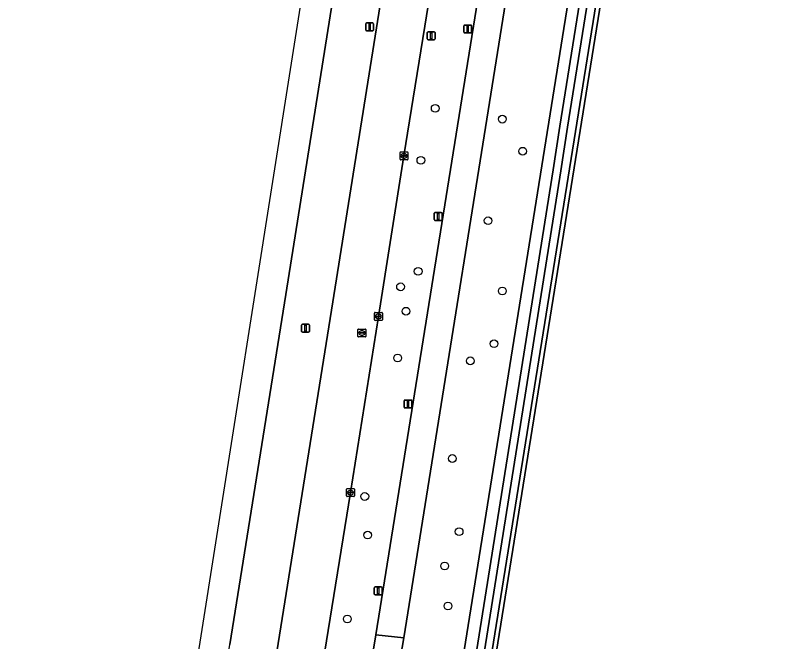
# Model space of a CAD drawing. Extents: x 160203 to 161530, y 379528 to 381797.
# Drawn here: x 160256.5 to 160352.2, y 380137.4 to 380216.5 of the extents above; entities that cross this region are included whole.
import ezdxf

# ---------------------------------------------------------------- set-up
doc = ezdxf.new("R2010")
doc.units = 0
for name, color, linetype in [('IMGEO_Berm_groen', 7, 'Continuous'), ('IMGEO_Boom', 7, 'Continuous'), ('IMGEO_Fietspad_gesloten', 7, 'Continuous'), ('IMGEO_Grasland_agrarisch', 7, 'Continuous'), ('IMGEO_Groenvoorziening', 7, 'Continuous'), ('IMGEO_Kolk', 7, 'Continuous'), ('IMGEO_Lichtmast', 7, 'Continuous'), ('IMGEO_Loofbos', 7, 'Continuous'), ('IMGEO_Oever', 7, 'Continuous'), ('IMGEO_Rijbaan_regionaal_gesloten', 7, 'Continuous'), ('IMGEO_Rioolput', 7, 'Continuous'), ('IMGEO_Verkeersbordpaal', 7, 'Continuous'), ('IMGEO_Waterloop', 7, 'Continuous')]:
    doc.layers.add(name, color=color, linetype=linetype)

msp = doc.modelspace()

# ---------------------------------------------------------------- linework, layer by layer
at = {"layer": 'IMGEO_Berm_groen'}
msp.add_lwpolyline([(160319.876, 380250), (160320.358, 380253.013), (160324.099, 380276.557), (160319.718, 380287.464), (160314.593, 380255.474), (160314.354, 380253.856), (160313.74, 380250), (160311.861, 380238.211), (160308.625, 380217.982), (160305.54, 380198.747), (160302.317, 380178.493), (160298.793, 380156.267), (160295.539, 380136.026), (160289.187, 380095.956), (160286.512, 380079.426), (160283.219, 380058.699), (160280.089, 380038.807), (160278.866, 380031.167), (160284.774, 380030.19), (160292.614, 380079.457), (160295.043, 380095.124), (160301.457, 380134.981), (160302.004, 380138.344)], close=True, dxfattribs=at)
msp.add_lwpolyline([(160289.509, 380136.181), (160296.399, 380179.3), (160306.488, 380242.671), (160302.082, 380253.08), (160301.592, 380250), (160290.485, 380180.229), (160283.582, 380137.115)], dxfattribs=at)
at = {"layer": 'IMGEO_Boom'}
for centre in [(160309.48, 380204.748), (160317.943, 380203.384), (160320.492, 380199.336), (160307.671, 380198.189), (160316.141, 380190.565), (160307.323, 380184.179), (160305.108, 380182.232), (160317.93, 380181.71), (160305.787, 380179.151), (160316.895, 380175.048), (160304.738, 380173.246), (160313.901, 380172.888), (160311.634, 380160.568), (160300.601, 380155.781), (160312.487, 380151.336), (160300.969, 380150.909), (160310.668, 380147.015), (160311.084, 380141.957), (160298.401, 380140.329)]:
    msp.add_circle(centre, 0.489, dxfattribs=at)
at = {"layer": 'IMGEO_Fietspad_gesloten'}
msp.add_lwpolyline([(160327.445, 380298.475), (160327.222, 380297.41), (160327.406, 380297.372), (160324.099, 380276.557), (160320.358, 380253.013), (160319.876, 380250), (160302.004, 380138.344), (160305.52, 380137.937), (160320.363, 380230.754), (160323.441, 380250), (160323.795, 380252.211), (160324.902, 380259.155), (160328.424, 380281.305), (160331.544, 380300.93)], dxfattribs=at)
msp.add_lwpolyline([(160302.004, 380138.344), (160301.457, 380134.981), (160295.043, 380095.124), (160292.614, 380079.457), (160284.774, 380030.19), (160279.97, 380000), (160283.537, 380000), (160288.248, 380029.615), (160296.048, 380078.644), (160304.946, 380134.52), (160305.52, 380137.937)], close=True, dxfattribs=at)
at = {"layer": 'IMGEO_Grasland_agrarisch'}
msp.add_lwpolyline([(160457.163, 380151.086), (160414.158, 380191.71), (160390.709, 380214.532), (160387.298, 380217.765), (160383.196, 380220.876), (160362.65, 380234.247), (160342.407, 380243.011), (160339.37, 380244.114), (160334.717, 380245.43), (160311.69, 380101.979), (160310.75, 380095.431), (160314.714, 380093.382), (160349.701, 380075.295), (160397.184, 380050.749), (160427.017, 380100.252)], close=True, dxfattribs=at)
at = {"layer": 'IMGEO_Groenvoorziening'}
msp.add_lwpolyline([(160334.158, 380245.601), (160310.899, 380100.468), (160304.383, 380056.886), (160302.689, 380044.357), (160302.532, 380043.918), (160303.157, 380043.003), (160303.394, 380044.187), (160310.75, 380095.431), (160311.69, 380101.979), (160334.717, 380245.43)], close=True, dxfattribs=at)
at = {"layer": 'IMGEO_Kolk'}
for p, q in [((160305.041, 380198.321), (160305.041, 380199.173)), ((160305.116, 380199.247), (160305.968, 380199.247)), ((160305.3, 380198.741), (160305.3, 380198.753)), ((160305.738, 380198.704), (160305.34, 380198.704)), ((160305.343, 380198.79), (160305.741, 380198.79)), ((160305.529, 380199.027), (160305.554, 380199.027)), ((160305.784, 380198.753), (160305.784, 380198.741)), ((160306.042, 380199.173), (160306.042, 380198.321)), ((160305.968, 380198.247), (160305.116, 380198.247)), ((160305.552, 380198.467), (160305.527, 380198.467)), ((160301.818, 380178.067), (160301.818, 380178.919)), ((160301.893, 380178.993), (160302.745, 380178.993)), ((160302.077, 380178.487), (160302.077, 380178.499)), ((160302.515, 380178.45), (160302.117, 380178.45)), ((160302.12, 380178.536), (160302.518, 380178.536)), ((160302.306, 380178.773), (160302.331, 380178.773)), ((160302.561, 380178.499), (160302.561, 380178.487)), ((160302.819, 380178.919), (160302.819, 380178.067)), ((160302.745, 380177.993), (160301.893, 380177.993)), ((160302.329, 380178.213), (160302.304, 380178.213)), ((160298.294, 380155.84), (160298.294, 380156.692)), ((160298.369, 380156.766), (160299.221, 380156.766)), ((160298.782, 380156.546), (160298.807, 380156.546)), ((160299.295, 380156.692), (160299.295, 380155.84)), ((160299.221, 380155.766), (160298.369, 380155.766)), ((160298.553, 380156.26), (160298.553, 380156.272)), ((160298.991, 380156.223), (160298.593, 380156.223)), ((160298.596, 380156.309), (160298.994, 380156.309)), ((160298.805, 380155.986), (160298.78, 380155.986)), ((160299.037, 380156.272), (160299.037, 380156.26))]:
    msp.add_line(p, q, dxfattribs=at)
for points in [[(160305.041, 380198.321), (160305.041, 380199.173)], [(160305.116, 380199.247), (160305.968, 380199.247)], [(160306.042, 380199.173), (160306.042, 380198.321)], [(160305.968, 380198.247), (160305.116, 380198.247)], [(160301.818, 380178.067), (160301.818, 380178.919)], [(160301.893, 380178.993), (160302.745, 380178.993)], [(160302.819, 380178.919), (160302.819, 380178.067)], [(160302.745, 380177.993), (160301.893, 380177.993)], [(160298.294, 380155.84), (160298.294, 380156.692)], [(160298.369, 380156.766), (160299.221, 380156.766)], [(160299.295, 380156.692), (160299.295, 380155.84)], [(160299.221, 380155.766), (160298.369, 380155.766)]]:
    msp.add_lwpolyline(points, dxfattribs=at)
for centre, radius, start, end in [((160305.118, 380199.171), 0.0765, 91.55205, 178.44795), ((160305.118, 380199.171), 0.0765, 91.55205, 178.44795), ((160305.34, 380198.75), 0.0403, 85.87752, 175.75265), ((160305.337, 380198.74), 0.0366, 178.93798, 274.71019), ((160305.741, 380198.747), 0.043, 264.86636, 352.45326), ((160305.745, 380198.752), 0.0386, 1.73085, 96.63898), ((160305.966, 380199.171), 0.0765, 1.55205, 88.44795), ((160305.966, 380199.171), 0.0765, 1.55205, 88.44795), ((160305.118, 380198.323), 0.0765, 181.55205, 268.44795), ((160305.118, 380198.323), 0.0765, 181.55205, 268.44795), ((160305.966, 380198.323), 0.0765, 271.55205, 358.44795), ((160305.966, 380198.323), 0.0765, 271.55205, 358.44795), ((160301.895, 380178.917), 0.0765, 91.55205, 178.44795), ((160301.895, 380178.917), 0.0765, 91.55205, 178.44795), ((160302.117, 380178.496), 0.0403, 85.87752, 175.75265), ((160302.114, 380178.486), 0.0366, 178.93798, 274.71019), ((160302.518, 380178.493), 0.043, 264.86636, 352.45326), ((160302.522, 380178.498), 0.0386, 1.73085, 96.63898), ((160302.743, 380178.917), 0.0765, 1.55205, 88.44795), ((160302.743, 380178.917), 0.0765, 1.55205, 88.44795), ((160301.895, 380178.069), 0.0765, 181.55205, 268.44795), ((160301.895, 380178.069), 0.0765, 181.55205, 268.44795), ((160302.743, 380178.069), 0.0765, 271.55205, 358.44795), ((160302.743, 380178.069), 0.0765, 271.55205, 358.44795), ((160298.371, 380156.69), 0.0765, 91.55205, 178.44795), ((160298.371, 380156.69), 0.0765, 91.55205, 178.44795), ((160299.219, 380156.69), 0.0765, 1.55205, 88.44795), ((160299.219, 380156.69), 0.0765, 1.55205, 88.44795), ((160298.371, 380155.842), 0.0765, 181.55205, 268.44795), ((160298.371, 380155.842), 0.0765, 181.55205, 268.44795), ((160298.593, 380156.269), 0.0403, 85.87752, 175.75265), ((160298.59, 380156.259), 0.0366, 178.93798, 274.71019), ((160298.994, 380156.266), 0.043, 264.86636, 352.45326), ((160298.998, 380156.271), 0.0386, 1.73085, 96.63898), ((160299.219, 380155.842), 0.0765, 271.55205, 358.44795), ((160299.219, 380155.842), 0.0765, 271.55205, 358.44795)]:
    msp.add_arc(centre, radius, start, end, dxfattribs=at)
for centre, major_axis, ratio, start_param, end_param in [((160305.528, 380198.747), (-0.387, 0.002), 0.722429, 4.712389, 7.853982), ((160305.553, 380198.747), (-0.39, 0.002), 0.717154, 1.570796, 4.712389), ((160302.305, 380178.493), (-0.387, 0.002), 0.722429, 4.712389, 7.853982), ((160302.33, 380178.493), (-0.39, 0.002), 0.717154, 1.570796, 4.712389), ((160298.781, 380156.266), (-0.387, 0.002), 0.722429, 4.712389, 7.853982), ((160298.806, 380156.266), (-0.39, 0.002), 0.717154, 1.570796, 4.712389)]:
    msp.add_ellipse(centre, major_axis=major_axis, ratio=ratio, start_param=start_param, end_param=end_param, dxfattribs=at)
at = {"layer": 'IMGEO_Lichtmast'}
for p, q in [((160313.077, 380214.354), (160313.077, 380215.154)), ((160313.077, 380215.154), (160313.077, 380214.354)), ((160313.177, 380215.254), (160313.967, 380215.254)), ((160313.967, 380215.254), (160313.177, 380215.254)), ((160314.067, 380215.154), (160314.067, 380214.354)), ((160314.067, 380214.354), (160314.067, 380215.154)), ((160313.967, 380214.254), (160313.177, 380214.254)), ((160313.177, 380214.254), (160313.967, 380214.254)), ((160309.347, 380190.704), (160309.347, 380191.504)), ((160309.347, 380191.504), (160309.347, 380190.704)), ((160309.447, 380191.604), (160310.237, 380191.604)), ((160310.237, 380191.604), (160309.447, 380191.604)), ((160310.337, 380191.504), (160310.337, 380190.704)), ((160310.337, 380190.704), (160310.337, 380191.504)), ((160310.237, 380190.604), (160309.447, 380190.604)), ((160309.447, 380190.604), (160310.237, 380190.604)), ((160292.731, 380177.506), (160293.521, 380177.506)), ((160293.521, 380177.506), (160292.731, 380177.506)), ((160292.631, 380176.606), (160292.631, 380177.406)), ((160292.631, 380177.406), (160292.631, 380176.606)), ((160293.621, 380177.406), (160293.621, 380176.606)), ((160293.621, 380176.606), (160293.621, 380177.406)), ((160293.521, 380176.506), (160292.731, 380176.506)), ((160292.731, 380176.506), (160293.521, 380176.506)), ((160305.651, 380167.944), (160306.441, 380167.944)), ((160306.441, 380167.944), (160305.651, 380167.944)), ((160305.551, 380167.044), (160305.551, 380167.844)), ((160305.551, 380167.844), (160305.551, 380167.044)), ((160306.541, 380167.844), (160306.541, 380167.044)), ((160306.541, 380167.044), (160306.541, 380167.844)), ((160306.441, 380166.944), (160305.651, 380166.944)), ((160305.651, 380166.944), (160306.441, 380166.944)), ((160301.791, 380143.469), (160301.791, 380144.269)), ((160301.791, 380144.269), (160301.791, 380143.469)), ((160301.891, 380144.369), (160302.681, 380144.369)), ((160302.681, 380144.369), (160301.891, 380144.369)), ((160302.781, 380144.269), (160302.781, 380143.469)), ((160302.781, 380143.469), (160302.781, 380144.269)), ((160302.681, 380143.369), (160301.891, 380143.369)), ((160301.891, 380143.369), (160302.681, 380143.369))]:
    msp.add_line(p, q, dxfattribs=at)
for points in [[(160313.497, 380215.129), (160313.647, 380215.129), (160313.647, 380214.379), (160313.497, 380214.379), (160313.497, 380215.129)], [(160309.767, 380191.479), (160309.917, 380191.479), (160309.917, 380190.729), (160309.767, 380190.729), (160309.767, 380191.479)], [(160293.051, 380177.381), (160293.201, 380177.381), (160293.201, 380176.631), (160293.051, 380176.631), (160293.051, 380177.381)], [(160305.971, 380167.819), (160306.121, 380167.819), (160306.121, 380167.069), (160305.971, 380167.069), (160305.971, 380167.819)], [(160302.211, 380144.244), (160302.361, 380144.244), (160302.361, 380143.494), (160302.211, 380143.494), (160302.211, 380144.244)]]:
    msp.add_lwpolyline(points, dxfattribs=at)
for centre, start, end in [((160313.177, 380215.154), 90, 180), ((160313.177, 380215.154), 90, 180), ((160313.967, 380215.154), 0, 90), ((160313.967, 380215.154), 360, 90), ((160313.177, 380214.354), 180, 270), ((160313.177, 380214.354), 180, 270), ((160313.967, 380214.354), 270, 0), ((160313.967, 380214.354), 270, 0), ((160309.447, 380191.504), 90, 180), ((160309.447, 380191.504), 90, 180), ((160310.237, 380191.504), 0, 90), ((160310.237, 380191.504), 360, 90), ((160309.447, 380190.704), 180, 270), ((160309.447, 380190.704), 180, 270), ((160310.237, 380190.704), 270, 0), ((160310.237, 380190.704), 270, 0), ((160292.731, 380177.406), 90, 180), ((160292.731, 380177.406), 90, 180), ((160293.521, 380177.406), 0, 90), ((160293.521, 380177.406), 360, 90), ((160292.731, 380176.606), 180, 270), ((160292.731, 380176.606), 180, 270), ((160293.521, 380176.606), 270, 0), ((160293.521, 380176.606), 270, 0), ((160305.651, 380167.844), 90, 180), ((160305.651, 380167.844), 90, 180), ((160306.441, 380167.844), 0, 90), ((160306.441, 380167.844), 360, 90), ((160305.651, 380167.044), 180, 270), ((160305.651, 380167.044), 180, 270), ((160306.441, 380167.044), 270, 0), ((160306.441, 380167.044), 270, 0), ((160301.891, 380144.269), 90, 180), ((160301.891, 380144.269), 90, 180), ((160302.681, 380144.269), 0, 90), ((160302.681, 380144.269), 360, 90), ((160301.891, 380143.469), 180, 270), ((160301.891, 380143.469), 180, 270), ((160302.681, 380143.469), 270, 0), ((160302.681, 380143.469), 270, 0)]:
    msp.add_arc(centre, 0.1, start, end, dxfattribs=at)
at = {"layer": 'IMGEO_Loofbos'}
msp.add_lwpolyline([(160298.952, 380048.758), (160307.502, 380101.169), (160329.392, 380237.954), (160320.363, 380230.754), (160305.52, 380137.937), (160304.946, 380134.52), (160296.048, 380078.644), (160288.248, 380029.615), (160283.537, 380000), (160280.08, 379978.271), (160260.673, 379856.52), (160258.634, 379841.977), (160256.534, 379826.138)], dxfattribs=at)
at = {"layer": 'IMGEO_Oever'}
msp.add_lwpolyline([(160304.383, 380056.886), (160310.899, 380100.468), (160334.158, 380245.601), (160334.333, 380246.691), (160330.897, 380247.357), (160329.392, 380237.954), (160307.502, 380101.169), (160298.952, 380048.758)], dxfattribs=at)
msp.add_lwpolyline([(160301.016, 380045.39), (160300.813, 380045.163), (160300.596, 380045.1), (160300.306, 380045.1), (160300.116, 380045.227), (160300.044, 380045.549), (160307.904, 380093.679), (160315.588, 380142.012), (160324.329, 380197.004), (160325.173, 380202.511), (160330.291, 380234.632), (160331.949, 380245.446), (160332.525, 380245.357), (160332.922, 380245.296), (160331.264, 380234.48), (160326.146, 380202.356), (160325.302, 380196.852), (160316.56, 380141.858), (160308.876, 380093.522)], close=True, dxfattribs=at)
at = {"layer": 'IMGEO_Rijbaan_regionaal_gesloten'}
msp.add_lwpolyline([(160263.476, 380033.711), (160267.031, 380033.123), (160271.433, 380060.799), (160283.582, 380137.115), (160290.485, 380180.229), (160301.592, 380250), (160302.082, 380253.08), (160303.17, 380259.913), (160304.487, 380267.93), (160305.955, 380277.232), (160310.196, 380303.576), (160310.887, 380307.894), (160311.667, 380312.745), (160308.269, 380313.283), (160307.532, 380313.4)], close=True, dxfattribs=at)
for points in [[(160286.512, 380079.426), (160289.187, 380095.956), (160295.539, 380136.026), (160298.793, 380156.267), (160302.317, 380178.493), (160305.54, 380198.747), (160308.625, 380217.982), (160311.861, 380238.211), (160313.74, 380250), (160314.354, 380253.856), (160314.593, 380255.474), (160319.718, 380287.464), (160322.033, 380301.862), (160322.742, 380306.246), (160323.486, 380310.927), (160317.621, 380311.944), (160316.86, 380307.044), (160316.114, 380302.673), (160313.101, 380284.016)], [(160312.949, 380282.89), (160310.584, 380268.314), (160309.142, 380259.343), (160307.655, 380250), (160306.488, 380242.671), (160296.399, 380179.3), (160289.509, 380136.181), (160277.333, 380059.825), (160272.928, 380032.148), (160278.866, 380031.167), (160280.089, 380038.807), (160283.219, 380058.699), (160286.512, 380079.426)]]:
    msp.add_lwpolyline(points, dxfattribs=at)
at = {"layer": 'IMGEO_Rioolput'}
for p, q in [((160299.743, 380175.98), (160299.743, 380176.832)), ((160299.818, 380176.906), (160300.67, 380176.906)), ((160300.231, 380176.686), (160300.256, 380176.686)), ((160300.744, 380176.832), (160300.744, 380175.98)), ((160300.67, 380175.906), (160299.818, 380175.906)), ((160300.002, 380176.4), (160300.002, 380176.412)), ((160300.44, 380176.363), (160300.042, 380176.363)), ((160300.045, 380176.449), (160300.443, 380176.449)), ((160300.254, 380176.126), (160300.229, 380176.126)), ((160300.486, 380176.412), (160300.486, 380176.4))]:
    msp.add_line(p, q, dxfattribs=at)
for points in [[(160299.743, 380175.98), (160299.743, 380176.832)], [(160299.818, 380176.906), (160300.67, 380176.906)], [(160300.744, 380176.832), (160300.744, 380175.98)], [(160300.67, 380175.906), (160299.818, 380175.906)]]:
    msp.add_lwpolyline(points, dxfattribs=at)
for centre, radius, start, end in [((160299.82, 380176.83), 0.0765, 91.55205, 178.44795), ((160299.82, 380176.83), 0.0765, 91.55205, 178.44795), ((160300.668, 380176.83), 0.0765, 1.55205, 88.44795), ((160300.668, 380176.83), 0.0765, 1.55205, 88.44795), ((160299.82, 380175.982), 0.0765, 181.55205, 268.44795), ((160299.82, 380175.982), 0.0765, 181.55205, 268.44795), ((160300.042, 380176.409), 0.0403, 85.87752, 175.75265), ((160300.039, 380176.399), 0.0366, 178.93798, 274.71019), ((160300.443, 380176.406), 0.043, 264.86636, 352.45326), ((160300.447, 380176.411), 0.0386, 1.73085, 96.63898), ((160300.668, 380175.982), 0.0765, 271.55205, 358.44795), ((160300.668, 380175.982), 0.0765, 271.55205, 358.44795)]:
    msp.add_arc(centre, radius, start, end, dxfattribs=at)
for centre, major_axis, ratio, start_param, end_param in [((160300.23, 380176.406), (-0.387, 0.002), 0.722429, 4.712389, 7.853982), ((160300.255, 380176.406), (-0.39, 0.002), 0.717154, 1.570796, 4.712389)]:
    msp.add_ellipse(centre, major_axis=major_axis, ratio=ratio, start_param=start_param, end_param=end_param, dxfattribs=at)
at = {"layer": 'IMGEO_Verkeersbordpaal'}
for p, q in [((160300.715, 380214.626), (160300.715, 380215.426)), ((160300.715, 380215.426), (160300.715, 380214.626)), ((160300.815, 380215.526), (160301.605, 380215.526)), ((160301.605, 380215.526), (160300.815, 380215.526)), ((160301.705, 380215.426), (160301.705, 380214.626)), ((160301.705, 380214.626), (160301.705, 380215.426)), ((160301.605, 380214.526), (160300.815, 380214.526)), ((160300.815, 380214.526), (160301.605, 380214.526)), ((160308.475, 380213.507), (160308.475, 380214.307)), ((160308.475, 380214.307), (160308.475, 380213.507)), ((160308.575, 380214.407), (160309.365, 380214.407)), ((160309.365, 380214.407), (160308.575, 380214.407)), ((160309.465, 380214.307), (160309.465, 380213.507)), ((160309.465, 380213.507), (160309.465, 380214.307)), ((160309.365, 380213.407), (160308.575, 380213.407)), ((160308.575, 380213.407), (160309.365, 380213.407))]:
    msp.add_line(p, q, dxfattribs=at)
for points in [[(160301.135, 380215.401), (160301.285, 380215.401), (160301.285, 380214.651), (160301.135, 380214.651), (160301.135, 380215.401)], [(160308.895, 380214.282), (160309.045, 380214.282), (160309.045, 380213.532), (160308.895, 380213.532), (160308.895, 380214.282)]]:
    msp.add_lwpolyline(points, dxfattribs=at)
for centre, start, end in [((160300.815, 380215.426), 90, 180), ((160300.815, 380215.426), 90, 180), ((160301.605, 380215.426), 0, 90), ((160301.605, 380215.426), 360, 90), ((160300.815, 380214.626), 180, 270), ((160300.815, 380214.626), 180, 270), ((160301.605, 380214.626), 270, 0), ((160301.605, 380214.626), 270, 0), ((160308.575, 380214.307), 90, 180), ((160308.575, 380214.307), 90, 180), ((160309.365, 380214.307), 0, 90), ((160309.365, 380214.307), 360, 90), ((160308.575, 380213.507), 180, 270), ((160308.575, 380213.507), 180, 270), ((160309.365, 380213.507), 270, 0), ((160309.365, 380213.507), 270, 0)]:
    msp.add_arc(centre, 0.1, start, end, dxfattribs=at)
at = {"layer": 'IMGEO_Waterloop'}
msp.add_lwpolyline([(160326.146, 380202.356), (160331.264, 380234.48), (160332.922, 380245.296), (160332.525, 380245.357), (160331.949, 380245.446), (160330.291, 380234.632), (160325.173, 380202.511), (160324.329, 380197.004), (160315.588, 380142.012), (160307.904, 380093.679), (160300.044, 380045.549), (160300.116, 380045.227), (160300.306, 380045.1), (160300.596, 380045.1), (160300.813, 380045.163), (160301.016, 380045.39), (160308.876, 380093.522), (160316.56, 380141.858), (160325.302, 380196.852)], close=True, dxfattribs=at)

doc.saveas('drawing.dxf')
